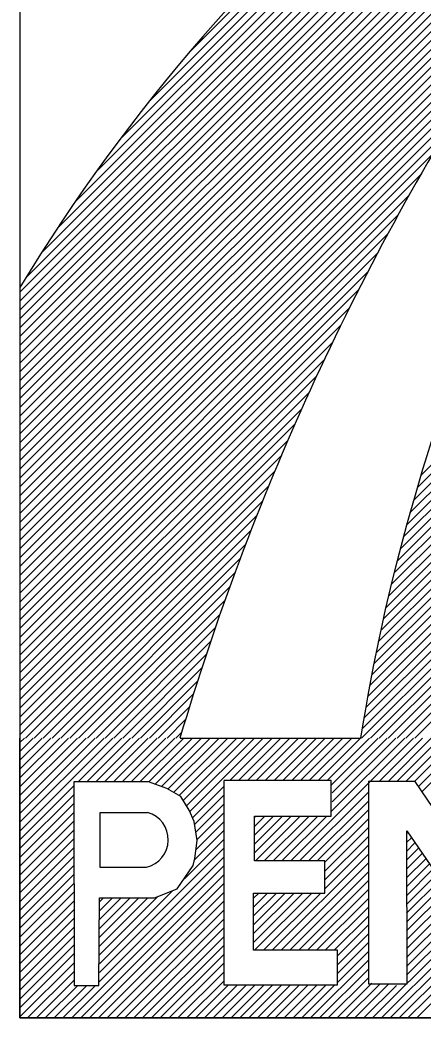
# Model space of a CAD drawing. Extents: x -12 to 6962, y -3756 to 679.
# Drawn here: x 572.38 to 576.45, y -3307.66 to -3297.57 of the extents above; entities that cross this region are included whole.
import ezdxf

# ---------------------------------------------------------------- set-up
doc = ezdxf.new("R2010")
doc.units = 0
doc.layers.add('Level 1', color=7, linetype='Continuous')

msp = doc.modelspace()

# ---------------------------------------------------------------- linework, layer by layer
at = {"layer": 'Level 1'}
for p, q in [((572.376, -3302.11), (582.732, -3291.754)), ((572.376, -3302.021), (582.577, -3291.819)), ((572.376, -3301.931), (582.422, -3291.885)), ((572.376, -3301.842), (582.262, -3291.955)), ((572.376, -3301.752), (582.102, -3292.026)), ((572.376, -3301.663), (581.937, -3292.101)), ((572.376, -3301.573), (581.772, -3292.177)), ((572.376, -3301.484), (581.602, -3292.258)), ((572.376, -3301.394), (581.43, -3292.341)), ((572.376, -3301.305), (581.253, -3292.427)), ((572.376, -3301.215), (581.074, -3292.517)), ((572.376, -3301.126), (580.891, -3292.61)), ((572.376, -3301.036), (580.703, -3292.709)), ((572.376, -3300.947), (580.512, -3292.811)), ((572.376, -3300.857), (580.314, -3292.919)), ((572.376, -3300.768), (580.112, -3293.032)), ((572.376, -3300.678), (579.904, -3293.15)), ((572.376, -3300.589), (579.688, -3293.276)), ((572.376, -3300.499), (579.465, -3293.41)), ((572.376, -3300.41), (579.234, -3293.552)), ((572.376, -3300.32), (578.994, -3293.703)), ((572.437, -3300.17), (578.742, -3293.865)), ((572.588, -3299.929), (578.475, -3294.043)), ((572.753, -3299.675), (578.191, -3294.236)), ((572.937, -3299.402), (577.888, -3294.451)), ((573.145, -3299.104), (577.556, -3294.693)), ((573.392, -3298.768), (577.184, -3294.976)), ((573.688, -3298.382), (576.758, -3295.312)), ((572.376, -3302.2), (578.899, -3295.677)), ((574.096, -3297.885), (576.238, -3295.742)), ((572.376, -3302.289), (578.348, -3296.317)), ((572.376, -3302.379), (577.995, -3296.759)), ((572.376, -3302.468), (577.724, -3297.12)), ((576.431, -3302.172), (581.476, -3297.127)), ((576.394, -3302.299), (581.413, -3297.279)), ((572.376, -3302.558), (577.494, -3297.44)), ((576.356, -3302.425), (581.353, -3297.429)), ((576.321, -3302.55), (581.296, -3297.575)), ((572.376, -3302.647), (577.294, -3297.729)), ((576.287, -3302.674), (581.24, -3297.721)), ((576.253, -3302.798), (581.188, -3297.862)), ((572.376, -3302.737), (577.117, -3297.996)), ((576.221, -3302.918), (581.137, -3298.003)), ((576.19, -3303.039), (581.089, -3298.14)), ((572.376, -3302.826), (576.965, -3298.237)), ((576.16, -3303.159), (581.042, -3298.277)), ((572.376, -3302.916), (576.819, -3298.473)), ((576.131, -3303.277), (580.998, -3298.41)), ((576.103, -3303.395), (580.955, -3298.543)), ((576.077, -3303.511), (580.914, -3298.673)), ((572.376, -3303.005), (576.683, -3298.698)), ((576.05, -3303.626), (580.874, -3298.802)), ((572.376, -3303.095), (576.555, -3298.916)), ((576.025, -3303.741), (580.841, -3298.925)), ((576.001, -3303.854), (580.816, -3299.04)), ((572.376, -3303.184), (576.431, -3299.129)), ((575.978, -3303.968), (580.79, -3299.155)), ((575.955, -3304.079), (580.765, -3299.27)), ((572.376, -3303.274), (576.315, -3299.335)), ((575.934, -3304.19), (580.742, -3299.383)), ((575.913, -3304.301), (580.718, -3299.496)), ((572.376, -3303.363), (576.203, -3299.536)), ((575.893, -3304.41), (580.695, -3299.608)), ((572.376, -3303.453), (576.095, -3299.733)), ((575.874, -3304.519), (580.673, -3299.72)), ((575.855, -3304.627), (580.652, -3299.831)), ((572.376, -3303.542), (575.994, -3299.924)), ((575.837, -3304.735), (580.63, -3299.942)), ((575.832, -3304.829), (580.61, -3300.052)), ((572.376, -3303.632), (575.896, -3300.112)), ((575.922, -3304.829), (580.59, -3300.161)), ((572.376, -3300.27), (572.376, -3304.829)), ((572.376, -3303.721), (575.802, -3300.295)), ((576.011, -3304.829), (580.571, -3300.27)), ((576.101, -3304.829), (580.551, -3300.378)), ((572.376, -3303.811), (575.711, -3300.476)), ((576.19, -3304.829), (580.534, -3300.486)), ((576.28, -3304.829), (580.516, -3300.593)), ((572.376, -3303.9), (575.623, -3300.653)), ((576.369, -3304.829), (580.498, -3300.7)), ((572.376, -3303.99), (575.539, -3300.826)), ((572.376, -3304.079), (575.457, -3300.998)), ((572.376, -3304.169), (575.379, -3301.165)), ((572.376, -3304.258), (575.302, -3301.332)), ((572.376, -3304.348), (575.229, -3301.494)), ((572.376, -3304.437), (575.158, -3301.655)), ((572.376, -3304.527), (575.089, -3301.814)), ((572.376, -3304.616), (575.022, -3301.97)), ((572.376, -3304.706), (574.957, -3302.125)), ((572.376, -3304.795), (574.894, -3302.277)), ((572.432, -3304.829), (574.832, -3302.429)), ((572.521, -3304.829), (574.773, -3302.577)), ((572.611, -3304.829), (574.714, -3302.725)), ((572.7, -3304.829), (574.659, -3302.87)), ((572.79, -3304.829), (574.604, -3303.014)), ((572.879, -3304.829), (574.551, -3303.157)), ((572.969, -3304.829), (574.5, -3303.298)), ((573.058, -3304.829), (574.448, -3303.438)), ((573.148, -3304.829), (574.4, -3303.576)), ((573.237, -3304.829), (574.352, -3303.714)), ((573.327, -3304.829), (574.306, -3303.849)), ((573.416, -3304.829), (574.261, -3303.984)), ((573.506, -3304.829), (574.216, -3304.118)), ((573.595, -3304.829), (574.174, -3304.25)), ((573.685, -3304.829), (574.132, -3304.381)), ((573.774, -3304.829), (574.091, -3304.512)), ((573.864, -3304.829), (574.052, -3304.64)), ((572.376, -3304.874), (572.421, -3304.829)), ((572.376, -3304.963), (572.51, -3304.829)), ((572.376, -3305.053), (572.6, -3304.829)), ((572.376, -3305.142), (572.689, -3304.829)), ((572.376, -3305.232), (572.779, -3304.829)), ((572.376, -3305.321), (572.868, -3304.829)), ((572.376, -3305.411), (572.958, -3304.829)), ((572.376, -3305.5), (573.047, -3304.829)), ((572.376, -3305.59), (573.137, -3304.829)), ((572.376, -3305.679), (573.226, -3304.829)), ((572.376, -3305.769), (573.316, -3304.829)), ((572.376, -3307.66), (572.376, -3304.829)), ((572.963, -3305.271), (573.405, -3304.829)), ((573.053, -3305.271), (573.495, -3304.829)), ((573.142, -3305.271), (573.584, -3304.829)), ((573.232, -3305.271), (573.674, -3304.829)), ((573.321, -3305.271), (573.763, -3304.829)), ((573.41, -3305.271), (573.853, -3304.829)), ((573.5, -3305.271), (573.942, -3304.829)), ((573.589, -3305.271), (574.032, -3304.829)), ((573.678, -3305.272), (574.121, -3304.829)), ((573.744, -3305.296), (574.211, -3304.829)), ((573.809, -3305.32), (574.3, -3304.829)), ((573.873, -3305.345), (574.39, -3304.829)), ((573.929, -3305.378), (574.479, -3304.829)), ((573.953, -3304.829), (574.013, -3304.769)), ((573.986, -3305.411), (574.569, -3304.829)), ((573.995, -3304.829), (575.822, -3304.829)), ((574.027, -3305.46), (574.658, -3304.829)), ((574.061, -3305.515), (574.748, -3304.829)), ((574.094, -3305.572), (574.837, -3304.829)), ((574.498, -3305.257), (574.927, -3304.829)), ((574.588, -3305.257), (575.016, -3304.829)), ((574.677, -3305.257), (575.106, -3304.829)), ((574.767, -3305.257), (575.195, -3304.829)), ((574.856, -3305.257), (575.285, -3304.829)), ((574.946, -3305.257), (575.374, -3304.829)), ((575.035, -3305.257), (575.463, -3304.829)), ((575.115, -3306.072), (576.358, -3304.829)), ((575.125, -3305.257), (575.553, -3304.829)), ((575.214, -3305.257), (575.642, -3304.829)), ((575.303, -3305.257), (575.732, -3304.829)), ((575.393, -3305.257), (575.821, -3304.829)), ((575.482, -3305.257), (575.911, -3304.829)), ((575.525, -3305.572), (576.269, -3304.829)), ((575.525, -3305.304), (576, -3304.829)), ((575.534, -3305.384), (576.09, -3304.829)), ((575.534, -3305.474), (576.179, -3304.829)), ((576.01, -3305.267), (576.448, -3304.829)), ((576.099, -3305.267), (576.537, -3304.829)), ((576.189, -3305.267), (576.627, -3304.829)), ((576.278, -3305.267), (576.716, -3304.829)), ((576.367, -3305.267), (576.806, -3304.829)), ((576.403, -3305.321), (576.895, -3304.829)), ((576.44, -3305.374), (576.985, -3304.829)), ((572.376, -3305.858), (572.922, -3305.312)), ((574.121, -3305.634), (574.438, -3305.317)), ((575.901, -3305.268), (575.901, -3307.315)), ((572.376, -3305.947), (572.917, -3305.406)), ((574.143, -3305.702), (574.438, -3305.406)), ((575.205, -3306.072), (575.901, -3305.376)), ((572.376, -3306.037), (572.917, -3305.495)), ((574.155, -3305.779), (574.438, -3305.496)), ((575.294, -3306.072), (575.901, -3305.466)), ((575.384, -3306.072), (575.901, -3305.555)), ((572.376, -3306.126), (572.918, -3305.585)), ((574.167, -3305.856), (574.438, -3305.585)), ((574.748, -3305.633), (574.763, -3305.619)), ((574.748, -3305.723), (574.853, -3305.619)), ((574.748, -3305.812), (574.942, -3305.619)), ((574.748, -3305.902), (575.032, -3305.619)), ((574.748, -3305.991), (575.121, -3305.619)), ((574.757, -3306.072), (575.211, -3305.619)), ((574.847, -3306.072), (575.3, -3305.619)), ((574.936, -3306.072), (575.39, -3305.619)), ((575.026, -3306.072), (575.479, -3305.619)), ((575.461, -3306.084), (575.901, -3305.645)), ((572.376, -3306.216), (572.918, -3305.674)), ((574.158, -3305.956), (574.438, -3305.675)), ((575.461, -3306.174), (575.901, -3305.734)), ((572.376, -3306.305), (572.918, -3305.763)), ((572.376, -3306.395), (572.919, -3305.852)), ((574.04, -3306.252), (574.438, -3305.854)), ((574.135, -3306.068), (574.438, -3305.764)), ((575.461, -3306.263), (575.901, -3305.824)), ((576.285, -3305.797), (576.298, -3305.784)), ((576.285, -3305.886), (576.335, -3305.837)), ((572.376, -3306.484), (572.919, -3305.941)), ((573.181, -3307.201), (574.438, -3305.943)), ((575.461, -3306.353), (575.901, -3305.913)), ((576.285, -3305.976), (576.371, -3305.89)), ((576.285, -3306.065), (576.407, -3305.943)), ((572.376, -3306.574), (572.919, -3306.031)), ((573.175, -3307.296), (574.438, -3306.033)), ((574.928, -3306.975), (575.901, -3306.003)), ((576.286, -3306.154), (576.444, -3305.996)), ((576.286, -3306.244), (576.48, -3306.05)), ((572.376, -3306.663), (572.919, -3306.12)), ((572.9, -3307.66), (574.438, -3306.122)), ((573.184, -3306.133), (573.655, -3306.134)), ((575.017, -3306.975), (575.901, -3306.092)), ((576.286, -3306.333), (576.516, -3306.103)), ((576.286, -3306.423), (576.553, -3306.156)), ((572.376, -3306.753), (572.92, -3306.209)), ((572.99, -3307.66), (574.438, -3306.212)), ((575.107, -3306.975), (575.901, -3306.182)), ((576.286, -3306.512), (576.589, -3306.209)), ((576.286, -3306.601), (576.625, -3306.262)), ((572.376, -3306.842), (572.92, -3306.298)), ((573.079, -3307.66), (574.438, -3306.301)), ((575.196, -3306.975), (575.901, -3306.271)), ((575.286, -3306.975), (575.901, -3306.361)), ((576.286, -3306.691), (576.662, -3306.315)), ((572.376, -3306.932), (572.92, -3306.387)), ((573.169, -3307.66), (574.438, -3306.391)), ((573.181, -3307.112), (573.918, -3306.374)), ((573.181, -3307.022), (573.773, -3306.429)), ((573.181, -3306.933), (573.67, -3306.443)), ((573.181, -3306.843), (573.576, -3306.448)), ((573.181, -3306.754), (573.483, -3306.451)), ((573.181, -3306.664), (573.393, -3306.451)), ((573.181, -3306.575), (573.304, -3306.451)), ((573.181, -3306.485), (573.214, -3306.451)), ((574.738, -3306.449), (574.791, -3306.396)), ((574.738, -3306.538), (574.881, -3306.396)), ((574.738, -3306.628), (574.97, -3306.396)), ((574.738, -3306.717), (575.06, -3306.396)), ((574.738, -3306.807), (575.149, -3306.396)), ((574.738, -3306.896), (575.239, -3306.396)), ((574.749, -3306.975), (575.328, -3306.396)), ((574.838, -3306.975), (575.418, -3306.396)), ((575.375, -3306.975), (575.901, -3306.45)), ((576.286, -3306.78), (576.698, -3306.368)), ((576.286, -3306.87), (576.735, -3306.421)), ((572.376, -3307.021), (572.921, -3306.477)), ((572.376, -3307.111), (572.921, -3306.566)), ((573.258, -3307.66), (574.438, -3306.48)), ((575.465, -3306.975), (575.901, -3306.539)), ((576.286, -3306.959), (576.771, -3306.475)), ((576.287, -3307.048), (576.806, -3306.529)), ((572.376, -3307.2), (572.921, -3306.655)), ((573.348, -3307.66), (574.438, -3306.57)), ((573.437, -3307.66), (574.438, -3306.659)), ((575.554, -3306.975), (575.901, -3306.629)), ((576.287, -3307.138), (576.844, -3306.581)), ((576.287, -3307.227), (576.88, -3306.634)), ((572.376, -3307.29), (572.922, -3306.744)), ((573.527, -3307.66), (574.438, -3306.749)), ((575.587, -3307.032), (575.901, -3306.718)), ((575.943, -3307.66), (576.916, -3306.687)), ((576.032, -3307.66), (576.953, -3306.74)), ((572.376, -3307.379), (572.922, -3306.833)), ((573.616, -3307.66), (574.438, -3306.838)), ((575.587, -3307.122), (575.901, -3306.808)), ((576.122, -3307.66), (576.989, -3306.793)), ((576.211, -3307.66), (577.026, -3306.846)), ((572.376, -3307.469), (572.922, -3306.923)), ((573.706, -3307.66), (574.438, -3306.928)), ((575.587, -3307.211), (575.901, -3306.897)), ((576.301, -3307.66), (577.062, -3306.9)), ((576.39, -3307.66), (577.098, -3306.953)), ((572.376, -3307.558), (572.922, -3307.012)), ((573.795, -3307.66), (574.438, -3307.017)), ((575.587, -3307.301), (575.901, -3306.987)), ((572.376, -3307.648), (572.923, -3307.101)), ((573.885, -3307.66), (574.438, -3307.107)), ((575.316, -3307.66), (575.901, -3307.076)), ((575.406, -3307.66), (575.901, -3307.166)), ((572.453, -3307.66), (572.923, -3307.19)), ((573.974, -3307.66), (574.438, -3307.196)), ((575.495, -3307.66), (575.901, -3307.255)), ((572.542, -3307.66), (572.923, -3307.279)), ((572.632, -3307.66), (572.962, -3307.331)), ((572.721, -3307.66), (573.051, -3307.331)), ((572.811, -3307.66), (573.141, -3307.331)), ((574.064, -3307.66), (574.438, -3307.286)), ((574.153, -3307.66), (574.487, -3307.326)), ((574.243, -3307.66), (574.577, -3307.326)), ((574.332, -3307.66), (574.666, -3307.326)), ((574.422, -3307.66), (574.756, -3307.326)), ((574.511, -3307.66), (574.845, -3307.326)), ((574.601, -3307.66), (574.935, -3307.326)), ((574.69, -3307.66), (575.024, -3307.326)), ((574.78, -3307.66), (575.114, -3307.326)), ((574.869, -3307.66), (575.203, -3307.326)), ((574.959, -3307.66), (575.293, -3307.326)), ((575.048, -3307.66), (575.382, -3307.326)), ((575.138, -3307.66), (575.472, -3307.326)), ((575.227, -3307.66), (575.561, -3307.326)), ((575.585, -3307.66), (575.937, -3307.309)), ((575.674, -3307.66), (576.016, -3307.319)), ((575.764, -3307.66), (576.105, -3307.319)), ((575.853, -3307.66), (576.184, -3307.33)), ((586.92, -3307.66), (572.376, -3307.66))]:
    msp.add_line(p, q, dxfattribs=at)
for points in [[(586.92, -3297.779), (586.92, -3290.486), (572.376, -3290.486), (572.376, -3307.66), (586.92, -3307.66), (586.92, -3303.644)], [(574.438, -3305.257), (574.438, -3307.326), (575.587, -3307.326), (575.587, -3306.975), (574.738, -3306.975), (574.738, -3306.396), (575.461, -3306.396), (575.461, -3306.072), (574.748, -3306.072), (574.748, -3305.619), (575.525, -3305.619), (575.525, -3305.257), (574.442, -3305.257)], [(575.901, -3307.315), (576.293, -3307.314), (576.291, -3305.766), (577.359, -3307.324), (577.789, -3307.324), (577.789, -3305.293), (577.396, -3305.293), (577.396, -3306.772), (576.373, -3305.268), (575.901, -3305.268)], [(573.667, -3305.584), (573.184, -3305.584), (573.184, -3306.133)]]:
    msp.add_lwpolyline(points, dxfattribs=at)
msp.add_lwpolyline([(572.922, -3305.271), (572.924, -3307.331), (573.175, -3307.331), (573.182, -3306.443), (573.738, -3306.443), (573.967, -3306.355), (574.128, -3306.116), (574.146, -3306.046), (574.169, -3305.866), (574.138, -3305.673), (574.087, -3305.557), (574.002, -3305.421), (573.862, -3305.339), (573.675, -3305.271)], close=True, dxfattribs=at)
for centre, radius, start, end in [((588.268, -3309.916), 18.591, 129.3572, 148.7437), ((595.425, -3307.925), 19.846, 143.9362, 171.0238), ((595.425, -3307.925), 19.846, 143.9362, 171.0238), ((599.704, -3312.445), 26.814, 147.3968, 163.4975), ((599.704, -3312.445), 26.814, 147.3968, 163.4975), ((573.592, -3305.857), 0.284, 282.7328, 74.6345)]:
    msp.add_arc(centre, radius, start, end, dxfattribs=at)

doc.saveas('drawing.dxf')
